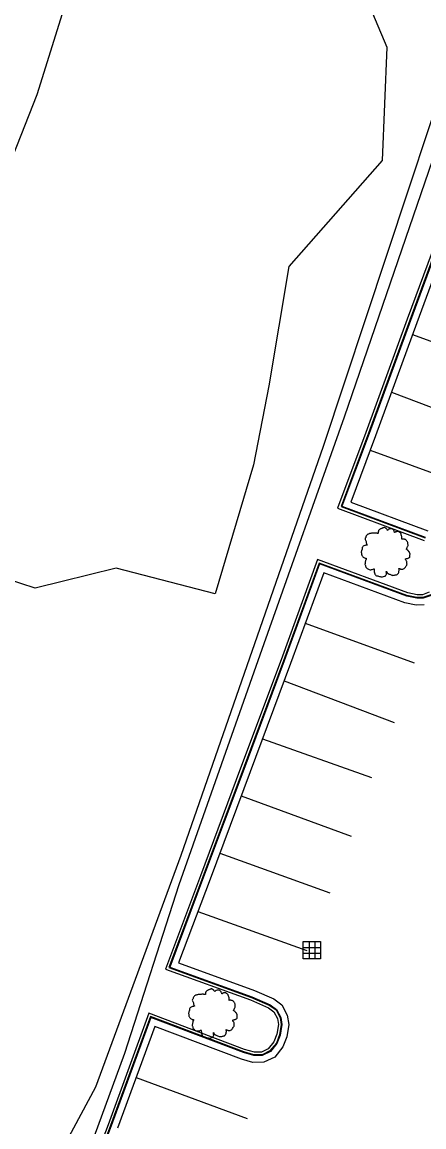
# Model space of a CAD drawing. Extents: x 1901471 to 1963503, y 756461 to 799997.
# Drawn here: x 1941169.3 to 1941228.1, y 780779.7 to 780941.1 of the extents above; entities that cross this region are included whole.
import ezdxf

# ---------------------------------------------------------------- set-up
doc = ezdxf.new("R2010")
doc.units = 0
for name, color, linetype in [('RD_EX_Conc', 7, 'Continuous'), ('RD_EX_DR_Inlet', 7, 'Continuous'), ('RD_EX_Fence_Other', 7, 'Continuous'), ('RD_EX_Road', 7, 'Continuous'), ('RD_EX_VEG', 7, 'Continuous')]:
    doc.layers.add(name, color=color, linetype=linetype)

# ---------------------------------------------------------------- blocks, each defined once
blk = doc.blocks.new('T2')
at = {"layer": 'RD_EX_VEG'}
for points in [[(0.05, 7.21), (-0.25, 7.24), (-0.57, 7.14), (-0.82, 7.04), (-1.05, 6.96), (-1.27, 6.86), (-1.57, 6.69), (-1.8, 6.49), (-1.92, 6.24), (-1.97, 6.01), (-2.02, 5.74), (-2.02, 5.56), (-2.15, 5.54), (-2.3, 5.56), (-2.55, 5.64), (-2.8, 5.64), (-3.05, 5.64), (-3.4, 5.61), (-3.75, 5.61), (-4.02, 5.56), (-4.35, 5.51), (-4.72, 5.39), (-5.07, 5.26), (-5.37, 5.01), (-5.62, 4.54), (-5.75, 4.19), (-5.9, 3.94), (-5.75, 3.49), (-5.57, 3.14), (-5.55, 2.94), (-5.47, 2.52), (-5.37, 2.29), (-5.25, 2.09), (-5.32, 2.07), (-5.7, 2.02), (-6, 1.92), (-6.42, 1.69), (-6.64, 1.47), (-6.74, 1.14), (-6.77, 0.79), (-6.87, 0.59), (-6.94, 0.32), (-6.97, 0.24), (-7.02, -0.08), (-6.92, -0.53), (-6.89, -0.88), (-6.77, -1.11), (-6.62, -1.28), (-6.44, -1.53), (-6.05, -1.76), (-5.72, -1.86), (-5.52, -1.88), (-5.7, -2.38), (-5.75, -2.73), (-5.87, -3.13), (-5.87, -3.21), (-5.92, -3.68), (-5.77, -4.01), (-5.7, -4.38), (-5.52, -4.61), (-5.25, -4.91), (-4.92, -5.13), (-4.42, -5.26), (-4.02, -5.23), (-3.45, -5.06), (-3.2, -4.98), (-3.22, -5.16), (-3.2, -5.53), (-3.2, -5.96), (-3.05, -6.28), (-2.95, -6.56), (-2.8, -6.81), (-2.47, -7.03), (-2.07, -7.11), (-1.65, -7.26), (-1.2, -7.33), (-0.7, -7.36), (-0.1, -7.21), (0.18, -7.08), (0.28, -6.91), (0.48, -6.53), (0.43, -6.31), (0.45, -5.71), (0.55, -5.88), (0.73, -6.23), (1.23, -6.53), (1.63, -6.71), (2.1, -6.86), (2.4, -6.93), (2.88, -6.86), (3.25, -6.78), (3.63, -6.66), (3.93, -6.38), (4.1, -6.11), (4.15, -5.83), (4.23, -5.46), (4.28, -5.28)], [(4.28, -5.28), (4.2, -5.11), (4.15, -4.86), (4.23, -4.88), (4.4, -4.93), (4.68, -5.06), (4.9, -5.13), (5.23, -5.11), (5.5, -5.01), (5.95, -4.73), (6.22, -4.26), (6.5, -3.86), (6.57, -3.53), (6.52, -3.31), (6.5, -2.81), (6.3, -2.56), (6.25, -2.43), (6.15, -2.03), (6.22, -1.98), (6.5, -1.93), (6.87, -1.81), (7.15, -1.68), (7.37, -1.51), (7.45, -1.28), (7.42, -0.88), (7.47, -0.48), (7.4, -0.33), (7.3, -0.18), (7.22, 0.02), (7.07, 0.17), (6.97, 0.32), (6.87, 0.42), (6.75, 0.57), (6.57, 0.69), (6.42, 0.74), (6.37, 0.89), (6.52, 1.09), (6.57, 1.19), (6.6, 1.42), (6.82, 1.77), (6.87, 2.17), (6.82, 2.59), (6.77, 2.87), (6.62, 3.14), (6.42, 3.39), (6.3, 3.56), (6.12, 3.69), (5.8, 3.81), (5.55, 3.86), (5.2, 3.86), (5, 3.91), (5.03, 3.96), (5.03, 4.11), (5.03, 4.39), (4.95, 4.84), (4.8, 5.34), (4.8, 5.36), (4.7, 5.61), (4.48, 5.81), (4.3, 5.91), (4.1, 6.04), (3.85, 6.06), (3.55, 6.06), (3.28, 6.01), (3.08, 5.91), (2.9, 5.79), (2.83, 5.94), (2.73, 6.24), (2.68, 6.39), (2.53, 6.56), (2.3, 6.76), (1.85, 6.89), (1.23, 6.81), (0.93, 6.61), (0.78, 6.44), (0.73, 6.56), (0.53, 6.76), (0.43, 6.94), (0.25, 7.06), (0.1, 7.16), (0, 7.21)]]:
    blk.add_spline(points, degree=3, dxfattribs=at)
blk = doc.blocks.new('DI')
at = {"layer": 'RD_EX_DR_Inlet'}
for p, q in [((-2.54, 0.86), (2.46, 0.86)), ((-0.84, 2.56), (-0.84, -2.44)), ((0.86, 2.56), (0.86, -2.44)), ((-2.54, -0.84), (2.46, -0.84))]:
    blk.add_line(p, q, dxfattribs=at)
blk.add_lwpolyline([(-2.54, -2.44), (-2.54, 2.56), (2.46, 2.56), (2.46, -2.44)], close=True, dxfattribs=at)

msp = doc.modelspace()

# ---------------------------------------------------------------- linework, layer by layer
at = {"layer": 'RD_EX_Conc'}
for points in [[(1941231.63, 780914), (1941225.63, 780897.71), (1941219.58, 780881.19), (1941215.43, 780870.13), (1941228.08, 780865.4)], [(1941232, 780913.86), (1941226, 780897.58), (1941219.96, 780881.05), (1941215.94, 780870.36), (1941228.22, 780865.77)], [(1941232.1, 780913.82), (1941226.1, 780897.54), (1941220.05, 780881.01), (1941216.07, 780870.42), (1941228.26, 780865.87)], [(1941228.84, 780857.81), (1941227.85, 780857.46), (1941227.08, 780857.45), (1941225.68, 780857.72), (1941212.51, 780862.59), (1941207.17, 780847.95), (1941201.25, 780832.11), (1941195.38, 780816.39), (1941190.26, 780802.76), (1941202.71, 780798.25), (1941205.34, 780797.07), (1941206.12, 780796.52), (1941206.64, 780795.53), (1941206.78, 780794.63), (1941206.57, 780793.23), (1941206.13, 780792.14), (1941205.29, 780791.1), (1941204.3, 780790.63), (1941203.26, 780790.61), (1941201.83, 780791.02), (1941187.82, 780796.31), (1941181.87, 780780.01), (1941178.2, 780770.28)], [(1941229.05, 780857.46), (1941227.92, 780857.06), (1941227.04, 780857.05), (1941225.57, 780857.34), (1941212.75, 780862.08), (1941207.54, 780847.81), (1941201.63, 780831.97), (1941195.75, 780816.25), (1941190.77, 780803), (1941202.86, 780798.62), (1941205.54, 780797.42), (1941206.43, 780796.79), (1941207.02, 780795.66), (1941207.18, 780794.63), (1941206.95, 780793.12), (1941206.48, 780791.94), (1941205.54, 780790.78), (1941204.39, 780790.23), (1941203.21, 780790.21), (1941201.7, 780790.64), (1941188.06, 780795.8), (1941182.24, 780779.88), (1941178.57, 780770.14)], [(1941229.1, 780857.37), (1941227.94, 780856.96), (1941227.03, 780856.95), (1941225.54, 780857.24), (1941212.81, 780861.95), (1941207.64, 780847.78), (1941201.72, 780831.94), (1941195.84, 780816.22), (1941190.9, 780803.05), (1941202.89, 780798.71), (1941205.59, 780797.51), (1941206.5, 780796.86), (1941207.12, 780795.69), (1941207.28, 780794.63), (1941207.05, 780793.1), (1941206.57, 780791.89), (1941205.61, 780790.7), (1941204.41, 780790.13), (1941203.19, 780790.11), (1941201.67, 780790.55), (1941188.12, 780795.67), (1941182.34, 780779.84), (1941178.66, 780770.1)]]:
    msp.add_lwpolyline(points, dxfattribs=at)
at = {"layer": 'RD_EX_Fence_Other'}
msp.add_lwpolyline([(1941239.44, 780952.43), (1941229.84, 780922.57), (1941216.39, 780883.41), (1941204.65, 780850.27), (1941192.21, 780815.06), (1941184.26, 780790.39), (1941177.67, 780772.33)], dxfattribs=at)
at = {"layer": 'RD_EX_Road'}
for points in [[(1941233.03, 780913.48), (1941227.03, 780897.2), (1941220.99, 780880.67), (1941217.36, 780871), (1941228.62, 780866.8)], [(1941226.4, 780895.47), (1941242.44, 780889.64)], [(1941223.32, 780887.05), (1941238.92, 780881.19)], [(1941220.21, 780878.59), (1941236.08, 780872.81)], [(1941228.11, 780855.96), (1941226.94, 780855.95), (1941225.27, 780856.28), (1941213.4, 780860.67), (1941208.57, 780847.43), (1941202.66, 780831.59), (1941196.78, 780815.87), (1941192.19, 780803.65), (1941203.27, 780799.64), (1941206.09, 780798.38), (1941207.28, 780797.54), (1941208.08, 780796.01), (1941208.29, 780794.63), (1941208.02, 780792.83), (1941207.44, 780791.38), (1941206.24, 780789.9), (1941204.65, 780789.13), (1941204.65, 780789.13), (1941203.06, 780789.11), (1941201.36, 780789.59), (1941188.71, 780794.38), (1941183.27, 780779.49)], [(1941210.71, 780853.29), (1941226.61, 780847.5)], [(1941207.61, 780844.86), (1941223.72, 780838.78)], [(1941204.45, 780836.38), (1941220.39, 780830.73)], [(1941201.35, 780828.09), (1941217.43, 780822.17)], [(1941198.21, 780819.7), (1941214.3, 780813.9)], [(1941195.01, 780811.16), (1941210.95, 780805.47)], [(1941185.98, 780786.9), (1941202.23, 780780.93)]]:
    msp.add_lwpolyline(points, dxfattribs=at)
at = {"layer": 'RD_EX_VEG'}
for points in [[(1941155.51, 780890.1), (1941171.51, 780930.57), (1941187.75, 780982.48), (1941210.48, 781046.67)], [(1941275.23, 781029.44), (1941260.55, 781008.43), (1941253.55, 780968.05), (1941248.89, 780954), (1941239.98, 780953.27), (1941231.93, 780935.22), (1941213.3, 780879.13), (1941192.52, 780819.33), (1941180.03, 780785.51), (1941173.28, 780772.87)], [(1941217.13, 780950.6), (1941222.63, 780937.47), (1941221.96, 780920.93), (1941208.3, 780905.43), (1941205.38, 780887.98), (1941203.16, 780876.42), (1941197.55, 780857.59), (1941183.06, 780861.35), (1941171.2, 780858.43), (1941162.8, 780861.13)]]:
    msp.add_lwpolyline(points, dxfattribs=at)

# ---------------------------------------------------------------- block references
at = {"layer": 'RD_EX_DR_Inlet', "xscale": 0.5039370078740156, "yscale": 0.5039370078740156}
msp.add_blockref('DI', (1941211.69, 780805.49), dxfattribs=at)
at = {"layer": 'RD_EX_VEG', "xscale": 0.4921259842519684, "yscale": 0.4921259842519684}
for p in [(1941222.35, 780863.7), (1941197.09, 780796.29)]:
    msp.add_blockref('T2', p, dxfattribs=at)

doc.saveas('drawing.dxf')
